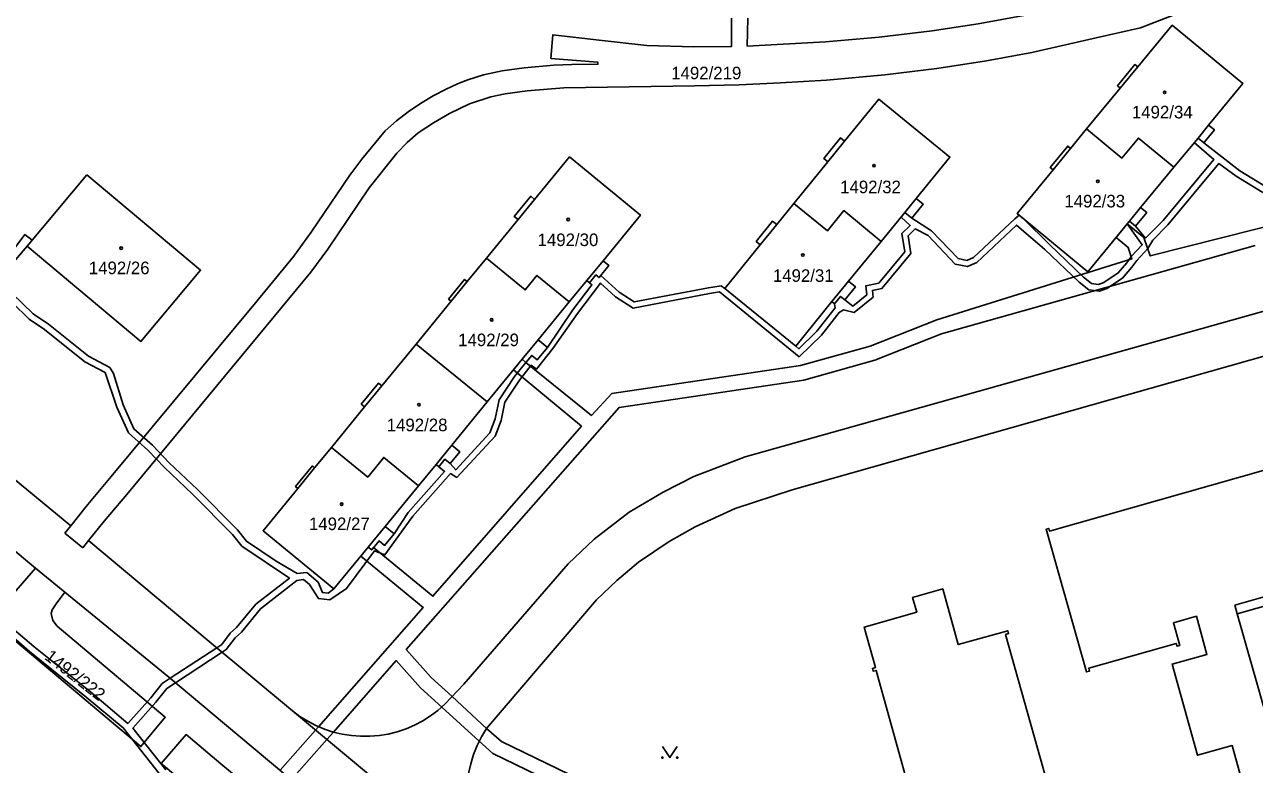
# Model space of a CAD drawing. Extents: x -869103 to -863415, y -1015889 to -1012477.
# Drawn here: x -865332.3 to -865165.9, y -1015071.4 to -1014971.3 of the extents above; entities that cross this region are included whole.
import ezdxf

# ---------------------------------------------------------------- set-up
doc = ezdxf.new("R2010")
doc.units = 0
for name, color, linetype in [('Hranice parcel', 7, 'Continuous'), ('Parcelní čísla', 7, 'Continuous'), ('Vnitřní kresba', 7, 'Continuous'), ('Věcná břemena k části', 7, 'Continuous'), ('Značky budov', 7, 'Continuous'), ('Značky kultur', 7, 'Continuous')]:
    doc.layers.add(name, color=color, linetype=linetype)

msp = doc.modelspace()

# ---------------------------------------------------------------- linework, layer by layer
at = {"layer": 'Hranice parcel'}
for p, q in [((-865269.71, -1015022.39), (-865279.31, -1015014.55)), ((-865326.05, -1015039.15), (-865323.96, -1015036.52)), ((-865326.83, -1015040.14), (-865326.05, -1015039.15)), ((-865321.51, -1015038.51), (-865323.63, -1015041.14)), ((-865324.41, -1015042.1), (-865326.83, -1015040.14)), ((-865323.63, -1015041.14), (-865324.41, -1015042.1)), ((-865330.8, -1015044.86), (-865326.86, -1015048.11)), ((-865268.08, -1015087.39), (-865296.05, -1015064.18))]:
    msp.add_line(p, q, dxfattribs=at)
for points in [[(-865330.8, -1015044.86), (-865354.12, -1015025.42), (-865363.55, -1015017.61), (-865395.07, -1014991.29), (-865404.44, -1014983.61), (-865412.43, -1014977.01), (-865425.18, -1014966.45), (-865431.95, -1014959.49), (-865434.17, -1014956.5), (-865436.5, -1014952.98), (-865437.82, -1014950.46), (-865438.69, -1014948.24), (-865441.34, -1014940.86), (-865444.01, -1014933.58)], [(-865326.05, -1015039.15), (-865340.57, -1015027.21), (-865350.97, -1015018.63), (-865420.77, -1014960.8), (-865425.24, -1014956.33), (-865428.2, -1014952.78), (-865430.56, -1014949.02), (-865433.03, -1014943.81), (-865434.19, -1014939.91), (-865434.55, -1014937.77)], [(-865149.23, -1014959.35), (-865181.35, -1014971.78), (-865187.31, -1014973.13), (-865196.04, -1014975.1), (-865202.18, -1014976.25), (-865208.89, -1014977.26), (-865215.93, -1014978.13), (-865223.82, -1014978.84), (-865230.02, -1014979.21), (-865235.6, -1014979.49), (-865241.66, -1014979.63), (-865259.36, -1014979.91), (-865264.32, -1014980.29), (-865267.29, -1014980.72), (-865269.23, -1014981.12), (-865272.08, -1014982.05), (-865274.79, -1014983.36), (-865276.96, -1014984.63), (-865279.04, -1014985.99), (-865280.54, -1014987.27), (-865281.94, -1014988.74), (-865285.67, -1014993.42), (-865291.27, -1015001.71), (-865293.55, -1015004.82), (-865298.52, -1015010.81), (-865318.45, -1015034.88), (-865321.51, -1015038.51)], [(-865182.04, -1014962.41), (-865181.33, -1014964.98), (-865181.35, -1014965.61), (-865181.56, -1014965.97), (-865182.33, -1014966.51), (-865188.13, -1014968.03), (-865196.89, -1014970.05), (-865203.29, -1014971.23), (-865209.5, -1014972.19), (-865216.7, -1014973.03), (-865223.92, -1014973.68), (-865234.56, -1014974.25), (-865234.47, -1014970.46)], [(-865323.96, -1015036.52), (-865320.6, -1015032.48), (-865300.83, -1015008.71), (-865295.88, -1015002.67), (-865293.51, -1014999.41), (-865288.3, -1014991.7), (-865286.66, -1014989.56), (-865283.49, -1014985.69), (-865281.98, -1014984.34), (-865280.42, -1014983.13), (-865278.73, -1014982.03), (-865277.03, -1014980.99), (-865275.26, -1014980.07), (-865273.74, -1014979.36), (-865272.32, -1014978.8), (-865270.19, -1014978.14), (-865267.68, -1014977.58), (-865264.71, -1014977.17), (-865260.71, -1014976.83), (-865258.26, -1014976.73), (-865254.72, -1014976.7), (-865254.73, -1014976.43), (-865261.09, -1014975.92), (-865260.83, -1014972.74), (-865254.57, -1014973.46), (-865248.11, -1014974.17), (-865241.74, -1014974.37), (-865236.68, -1014974.31), (-865236.67, -1014970.46)], [(-865188.62, -1014985.46), (-865184.06, -1014979.93), (-865184.44, -1014979.62), (-865182.08, -1014976.75), (-865181.69, -1014977.06), (-865177.04, -1014971.42), (-865167.47, -1014979.31), (-865172.11, -1014984.94), (-865171.34, -1014985.57), (-865172.78, -1014987.32), (-865173.55, -1014986.69), (-865176.82, -1014990.64)], [(-865228.23, -1014995.54), (-865223.62, -1014989.89), (-865224.17, -1014989.44), (-865221.92, -1014986.68), (-865221.37, -1014987.12), (-865216.73, -1014981.43), (-865207.12, -1014989.26), (-865211.69, -1014994.87), (-865210.74, -1014995.63), (-865212.28, -1014997.52), (-865213.2, -1014996.77), (-865216.4, -1015000.66)], [(-865176.82, -1014990.64), (-865181.31, -1014996.09), (-865180.48, -1014996.77), (-865182.01, -1014998.62), (-865182.83, -1014997.94), (-865188.46, -1015004.77), (-865198.03, -1014996.88), (-865193.16, -1014990.97), (-865193.55, -1014990.65), (-865191.18, -1014987.78), (-865190.8, -1014988.1), (-865188.62, -1014985.46)], [(-865176.82, -1014990.64), (-865181.61, -1014986.69), (-865183.84, -1014989.4), (-865188.62, -1014985.46)], [(-865269.8, -1015002.94), (-865265.53, -1014997.72), (-865266.05, -1014997.3), (-865263.81, -1014994.57), (-865263.29, -1014995), (-865258.56, -1014989.24), (-865248.97, -1014997.1), (-865254.03, -1015003.28), (-865253.24, -1015003.94), (-865254.57, -1015005.56), (-865254.99, -1015005.21), (-865255.86, -1015006.28), (-865256.24, -1015005.97), (-865258.61, -1015008.86)], [(-865323.89, -1014991.66), (-865308.49, -1015004.56), (-865316.56, -1015014.19), (-865331.96, -1015001.29), (-865323.89, -1014991.66)], [(-865216.4, -1015000.66), (-865220.84, -1015006.04), (-865219.9, -1015006.81), (-865221.34, -1015008.56), (-865221.9, -1015008.1), (-865222.71, -1015009.09), (-865223.07, -1015008.79), (-865227.96, -1015014.85), (-865237.57, -1015007.02), (-865232.77, -1015001.12), (-865233.32, -1015000.67), (-865231.09, -1014997.93), (-865230.54, -1014998.38), (-865228.23, -1014995.54)], [(-865216.4, -1015000.66), (-865221.45, -1014996.5), (-865223.68, -1014999.24), (-865228.23, -1014995.54)], [(-865275.44, -1015063.28), (-865272.86, -1015060.54), (-865258.77, -1015044.27), (-865255.25, -1015040.94), (-865250.52, -1015037.31), (-865245.91, -1015034.57), (-865241.74, -1015032.45), (-865234.82, -1015029.79), (-865118.87, -1014997.26)], [(-865279.31, -1015014.55), (-865274.58, -1015008.76), (-865274.94, -1015008.47), (-865272.76, -1015005.8), (-865272.4, -1015006.1), (-865269.8, -1015002.94)], [(-865258.61, -1015008.86), (-865262.98, -1015005.27), (-865264.57, -1015007.22), (-865269.8, -1015002.94)], [(-865142.2, -1015009.85), (-865228.45, -1015034.26), (-865236.18, -1015036.8), (-865241.57, -1015039.27), (-865245.11, -1015041.25), (-865249.22, -1015044.05), (-865252.17, -1015046.55), (-865254.9, -1015049.15), (-865269.82, -1015066.55)], [(-865258.61, -1015008.86), (-865262.83, -1015013.98), (-865261.57, -1015015.01), (-865262.94, -1015016.68), (-865263.68, -1015016.08), (-865264.46, -1015017.03), (-865264.99, -1015016.61), (-865269.71, -1015022.39)], [(-865290.78, -1015028.53), (-865286.29, -1015023.04), (-865286.74, -1015022.67), (-865284.43, -1015019.85), (-865283.98, -1015020.22), (-865279.31, -1015014.55)], [(-865269.71, -1015022.39), (-865274.49, -1015028.25), (-865273.42, -1015029.12), (-865274.72, -1015030.72), (-865275.43, -1015030.14), (-865276.25, -1015031.15), (-865276.62, -1015030.85), (-865278.98, -1015033.74)], [(-865138.53, -1015024.21), (-865193.62, -1015039.88), (-865193.73, -1015039.5), (-865194.11, -1015039.6), (-865188.62, -1015058.91), (-865188.23, -1015058.8), (-865188.34, -1015058.41), (-865176.5, -1015055.05), (-865176.39, -1015055.43), (-865176.01, -1015055.32), (-865176.88, -1015052.26), (-865173.77, -1015051.37), (-865172.34, -1015056.53), (-865177.06, -1015057.84), (-865173.64, -1015070.17), (-865168.92, -1015068.86), (-865167.61, -1015073.58)], [(-865137.09, -1015142.33), (-865137.2, -1015141.95), (-865137.58, -1015142.06), (-865145.01, -1015116.03), (-865143.26, -1015115.53), (-865144.51, -1015111.17), (-865146.26, -1015111.67), (-865153.73, -1015085.52), (-865153.34, -1015085.41), (-865153.45, -1015085.02), (-865158.16, -1015086.37), (-865161.33, -1015075.29), (-865160.17, -1015074.96), (-865161, -1015072.08), (-865162.15, -1015072.41), (-865168.25, -1015051.03), (-865162.86, -1015049.49), (-865162.42, -1015051.02), (-865133.26, -1015042.74), (-865133.15, -1015043.12), (-865132.77, -1015043.02), (-865138.26, -1015023.71)], [(-865278.98, -1015033.74), (-865283.5, -1015039.22), (-865282.3, -1015040.2), (-865283.59, -1015041.78), (-865284.33, -1015041.18), (-865285.33, -1015042.39), (-865285.79, -1015042.01), (-865290.44, -1015047.68), (-865300.03, -1015039.81), (-865295.32, -1015034.07), (-865295.63, -1015033.82), (-865293.35, -1015031.04), (-865293.05, -1015031.29), (-865290.78, -1015028.53)], [(-865278.98, -1015033.74), (-865283.7, -1015029.89), (-865285.87, -1015032.54), (-865290.78, -1015028.53)], [(-865323.63, -1015041.14), (-865323.58, -1015041.18), (-865307.31, -1015054.8), (-865296.05, -1015064.18)], [(-865326.86, -1015048.11), (-865328.03, -1015049.69), (-865328.54, -1015050.49), (-865328.68, -1015050.98), (-865328.47, -1015051.96), (-865327.88, -1015052.73), (-865313.27, -1015065.03), (-865316.55, -1015068.99), (-865334.48, -1015053.93), (-865334.71, -1015052.16), (-865334.69, -1015050.58), (-865334.34, -1015048.93), (-865330.8, -1015044.86)], [(-865271.51, -1015094.15), (-865305.23, -1015065.94), (-865312.77, -1015059.6), (-865326.86, -1015048.11)], [(-865192.34, -1015079.64), (-865199.57, -1015053.83), (-865199.18, -1015053.72), (-865199.29, -1015053.34), (-865205.99, -1015055.2), (-865208.08, -1015047.68), (-865212.17, -1015048.82), (-865211.6, -1015050.84), (-865218.73, -1015052.83), (-865217.2, -1015058.32), (-865217.59, -1015058.43), (-865217.48, -1015058.81), (-865217.1, -1015058.7), (-865209.82, -1015084.85)], [(-865296.05, -1015064.18), (-865295.04, -1015064.92), (-865293.98, -1015065.58), (-865292.87, -1015066.16), (-865291.72, -1015066.64), (-865290.53, -1015067.03), (-865289.31, -1015067.32), (-865288.08, -1015067.52), (-865286.83, -1015067.61), (-865286.82, -1015067.61), (-865285.57, -1015067.61), (-865284.32, -1015067.51), (-865283.09, -1015067.3), (-865281.88, -1015067), (-865280.69, -1015066.6), (-865279.54, -1015066.11), (-865278.43, -1015065.53), (-865277.38, -1015064.86), (-865276.38, -1015064.11), (-865275.44, -1015063.28)], [(-865269.82, -1015066.55), (-865270.48, -1015067.69), (-865271.06, -1015068.87), (-865271.54, -1015070.09), (-865271.93, -1015071.35), (-865272.22, -1015072.64), (-865272.41, -1015073.94), (-865272.5, -1015075.25), (-865272.5, -1015076.57), (-865272.49, -1015076.65), (-865272.38, -1015077.96), (-865272.17, -1015079.26), (-865271.86, -1015080.53), (-865271.45, -1015081.79), (-865270.95, -1015083), (-865270.36, -1015084.18), (-865269.68, -1015085.31), (-865268.92, -1015086.38), (-865268.08, -1015087.39)], [(-865309.39, -1015074.99), (-865313.8, -1015071.28), (-865310.45, -1015067.38), (-865305.74, -1015071.32), (-865289.91, -1015084.42)]]:
    msp.add_lwpolyline(points, dxfattribs=at)
at = {"layer": 'Vnitřní kresba'}
for p, q in [((-865184.06, -1014979.93), (-865181.69, -1014977.06)), ((-865173.55, -1014986.69), (-865172.11, -1014984.94)), ((-865223.62, -1014989.89), (-865221.37, -1014987.12)), ((-865193.16, -1014990.97), (-865190.8, -1014988.1)), ((-865265.53, -1014997.72), (-865263.29, -1014995)), ((-865213.2, -1014996.77), (-865211.69, -1014994.87)), ((-865182.83, -1014997.94), (-865181.31, -1014996.09)), ((-865232.77, -1015001.12), (-865230.54, -1014998.38)), ((-865256.24, -1015005.97), (-865254.03, -1015003.28)), ((-865274.58, -1015008.76), (-865272.4, -1015006.1)), ((-865223.07, -1015008.79), (-865220.84, -1015006.04)), ((-865264.99, -1015016.61), (-865262.83, -1015013.98)), ((-865286.29, -1015023.04), (-865283.98, -1015020.22)), ((-865276.62, -1015030.85), (-865274.49, -1015028.25)), ((-865295.32, -1015034.07), (-865293.05, -1015031.29)), ((-865285.79, -1015042.01), (-865283.5, -1015039.22)), ((-865163.19, -1015048.33), (-865168.58, -1015049.88)), ((-865168.58, -1015049.88), (-865168.25, -1015051.03))]:
    msp.add_line(p, q, dxfattribs=at)
at = {"layer": 'Věcná břemena k části'}
for points in [[(-865164.41, -1014993.22), (-865167.87, -1014991.1), (-865172.78, -1014987.32), (-865173.55, -1014986.69), (-865174.06, -1014987.31)], [(-865174.06, -1014987.31), (-865171.42, -1014989.57), (-865178.27, -1014997.83), (-865180.64, -1015000.22), (-865182.01, -1014998.62), (-865182.83, -1014997.94), (-865183.13, -1014998.31), (-865181.1, -1015001.11), (-865182.54, -1015002.68), (-865183.19, -1015003.58), (-865184.35, -1015004.94), (-865186.29, -1015006.24), (-865186.99, -1015006.49), (-865187.96, -1015006.37), (-865189.05, -1015005.5), (-865193.66, -1015001.09), (-865197.14, -1014997.62), (-865197.76, -1014997.1), (-865198.35, -1014997.6), (-865203.9, -1015002.84), (-865204.83, -1015003.24), (-865206.01, -1015002.99), (-865209.59, -1014999.24), (-865212.28, -1014997.52), (-865213.2, -1014996.77), (-865213.72, -1014997.4), (-865212.48, -1014998.5), (-865213.62, -1014999.62), (-865213.22, -1015002.08), (-865216.75, -1015006.32), (-865218.48, -1015006.66), (-865218.35, -1015007.88), (-865220.26, -1015009.41), (-865221.34, -1015008.56), (-865221.9, -1015008.1), (-865222.71, -1015009.09), (-865222.64, -1015009.65), (-865225.1, -1015012.79), (-865227.53, -1015015.18), (-865227.96, -1015014.85), (-865237.57, -1015007.02), (-865238.04, -1015006.67), (-865239.78, -1015006.94), (-865249.81, -1015008.86), (-865251.86, -1015007.52), (-865254.33, -1015005.27), (-865254.57, -1015005.56), (-865254.99, -1015005.21), (-865255.86, -1015006.28), (-865255.55, -1015006.54), (-865258.11, -1015009.94), (-865261.57, -1015015.01), (-865262.94, -1015016.68), (-865263.68, -1015016.08), (-865264.46, -1015017.03), (-865266, -1015018.96), (-865268.08, -1015022.09), (-865268.62, -1015024.68), (-865269.33, -1015026.58), (-865273.96, -1015031.58), (-865274.72, -1015030.72), (-865275.43, -1015030.14), (-865276.25, -1015031.15), (-865275.48, -1015031.77), (-865280.41, -1015037.34), (-865282.3, -1015040.2), (-865283.59, -1015041.78), (-865284.33, -1015041.18), (-865285.33, -1015042.39), (-865285.79, -1015042.01), (-865290.44, -1015047.68), (-865291.22, -1015048.23), (-865291.99, -1015048.15), (-865292.58, -1015046.76), (-865294.11, -1015045.45), (-865295.41, -1015045.61), (-865298.24, -1015043.94), (-865302.28, -1015041.22), (-865303.48, -1015039.7), (-865308.92, -1015034.23), (-865312.72, -1015030.6), (-865314.98, -1015028.25), (-865317.51, -1015026.03), (-865318.95, -1015022.77), (-865320.25, -1015018.53), (-865320.77, -1015017.73), (-865323.64, -1015016.2), (-865329.05, -1015011.87), (-865331.13, -1015010.47), (-865335.35, -1015006.37)], [(-865217.51, -1015008.22), (-865217.6, -1015007.3), (-865216.31, -1015007.06), (-865212.38, -1015002.32), (-865212.76, -1014999.9), (-865211.82, -1014998.97), (-865210.07, -1014999.88), (-865206.41, -1015003.73), (-865204.75, -1015004.08), (-865203.46, -1015003.52), (-865198.1, -1014998.47), (-865194.26, -1015001.75), (-865189.63, -1015006.18), (-865188.32, -1015007.23), (-865186.89, -1015007.41), (-865185.89, -1015007.06), (-865183.75, -1015005.62), (-865182.49, -1015004.14), (-865181.84, -1015003.26), (-865180.34, -1015001.61), (-865179.65, -1015000.5), (-865177.61, -1014998.43), (-865170.72, -1014990.13), (-865168.37, -1014991.84), (-865164.77, -1014994.06)], [(-865142.15, -1014993.07), (-865180, -1015002.63), (-865180.86, -1015000.14), (-865183.13, -1014998.31), (-865184.64, -1015000.13), (-865182.99, -1015001.48), (-865182.51, -1015003.04), (-865208.89, -1015011.26), (-865217.92, -1015014.85), (-865227.31, -1015017.46), (-865252.84, -1015021.25), (-865255.6, -1015024.2), (-865264.46, -1015017.03), (-865264.99, -1015016.61), (-865266.14, -1015018.02), (-865256.97, -1015025.66), (-865277.06, -1015048.67), (-865285.07, -1015042.07), (-865285.33, -1015042.39), (-865285.79, -1015042.01), (-865286.8, -1015043.24), (-865278.35, -1015050.19), (-865292.55, -1015066.31), (-865292.95, -1015066.76), (-865297.72, -1015072.17)], [(-865335.1, -1015005.01), (-865331.96, -1015001.29), (-865331.28, -1015000.48), (-865332.24, -1014999.72), (-865335.77, -1015004.39)], [(-865235.82, -1015083.8), (-865267.76, -1015068.31), (-865269.82, -1015066.55), (-865274.45, -1015062.23), (-865277.3, -1015059.64), (-865280.67, -1015055.86), (-865251.86, -1015023.14), (-865226.89, -1015019.42), (-865217.28, -1015016.75), (-865208.23, -1015013.16), (-865165.81, -1015001.24)], [(-865336.33, -1015006.69), (-865331.69, -1015011.17), (-865329.59, -1015012.59), (-865324.14, -1015016.96), (-865321.39, -1015018.41), (-865319.79, -1015023.09), (-865318.25, -1015026.57), (-865315.6, -1015028.91), (-865313.36, -1015031.24), (-865309.56, -1015034.87), (-865304.16, -1015040.3), (-865302.9, -1015041.88), (-865296.46, -1015046.23), (-865301.03, -1015049.74), (-865303.61, -1015052.9), (-865304.47, -1015053.66), (-865305.62, -1015055.21), (-865306.29, -1015055.65), (-865312.58, -1015059.76), (-865313.66, -1015060.46), (-865315.2, -1015062.41), (-865318.33, -1015065.87), (-865323.38, -1015061.6), (-865331.06, -1015055.45), (-865344.11, -1015044.35)], [(-865313.2, -1015072.14), (-865317.64, -1015066.52), (-865314.52, -1015062.99), (-865313.04, -1015061.14), (-865311.86, -1015060.36), (-865305.57, -1015056.25), (-865305, -1015055.87), (-865303.81, -1015054.28), (-865302.95, -1015053.52), (-865300.39, -1015050.38), (-865295.45, -1015046.53), (-865294.54, -1015046.41), (-865293.73, -1015047.08), (-865292.53, -1015048.99), (-865290.98, -1015049.17), (-865288.74, -1015047.62), (-865284.94, -1015042.51), (-865283.54, -1015043.07), (-865279.79, -1015037.84), (-865274.68, -1015032.07), (-865273.82, -1015032.6), (-865268.63, -1015027), (-865267.84, -1015024.9), (-865267.32, -1015022.41), (-865265.36, -1015019.44), (-865263.77, -1015017.43), (-865263.03, -1015017.93), (-865260.85, -1015015.16), (-865257.47, -1015010.42), (-865254.38, -1015006.31), (-865252.36, -1015008.16), (-865249.97, -1015009.7), (-865239.64, -1015007.72), (-865238.26, -1015007.51), (-865227.49, -1015016.26), (-865224.5, -1015013.33), (-865222.1, -1015010.27), (-865221.5, -1015009.93), (-865220.06, -1015010.29), (-865217.51, -1015008.22)], [(-865338.11, -1015050.51), (-865331.64, -1015056.15), (-865323.96, -1015062.3), (-865318.94, -1015066.46), (-865314.1, -1015072.62), (-865312.55, -1015077.19), (-865309.42, -1015082.75), (-865307.5, -1015085.78), (-865304.39, -1015089.24), (-865306.88, -1015092.49), (-865307.48, -1015094.85), (-865308.14, -1015095.61), (-865307.37, -1015096.25), (-865306.76, -1015095.23), (-865306.14, -1015092.85), (-865303.81, -1015089.8), (-865300.49, -1015092.69), (-865297.35, -1015095.64), (-865293.55, -1015098.74), (-865296.25, -1015102.14), (-865296.38, -1015104.11), (-865297.02, -1015104.81), (-865296.23, -1015105.46)], [(-865296.18, -1015073.45), (-865291.4, -1015068.03), (-865290.52, -1015067.03), (-865282.01, -1015057.37), (-865278.72, -1015061.05), (-865275.85, -1015063.66), (-865270.78, -1015068.27), (-865268.96, -1015069.93), (-865235.75, -1015086.03)]]:
    msp.add_lwpolyline(points, dxfattribs=at)
at = {"layer": 'Značky budov'}
for centre in [(-865178.06, -1014980.5), (-865217.38, -1014990.42), (-865187.1, -1014992.54), (-865258.76, -1014997.71), (-865319.23, -1015001.58), (-865227, -1015002.51), (-865269.1, -1015011.28), (-865278.94, -1015022.76), (-865289.4, -1015036.2)]:
    msp.add_circle(centre, 0.175, dxfattribs=at)
at = {"layer": 'Značky kultur'}
msp.add_lwpolyline([(-865246, -1015068.98), (-865245, -1015070.48), (-865244, -1015068.98)], dxfattribs=at)
for centre in [(-865246, -1015070.48), (-865244, -1015070.48)]:
    msp.add_circle(centre, 0.1, dxfattribs=at)

# ---------------------------------------------------------------- texts
at = {"layer": 'Parcelní čísla'}
for s, p in [('1492/219', (-865244.81, -1014978.74)), ('1492/34', (-865182.49, -1014984.03)), ('1492/32', (-865221.96, -1014994.15)), ('1492/33', (-865191.63, -1014996.07)), ('1492/30', (-865262.89, -1015001.3)), ('1492/26', (-865323.6, -1015005.1)), ('1492/31', (-865231.06, -1015006.14)), ('1492/29', (-865273.63, -1015014.84)), ('1492/28', (-865283.3, -1015026.34)), ('1492/27', (-865293.82, -1015039.72))]:
    msp.add_text(s, height=1.7, dxfattribs=at).set_placement(p)
msp.add_text('1492/222', height=1.7, rotation=322, dxfattribs=at).set_placement((-865329.7, -1015057.08))

doc.saveas('drawing.dxf')
